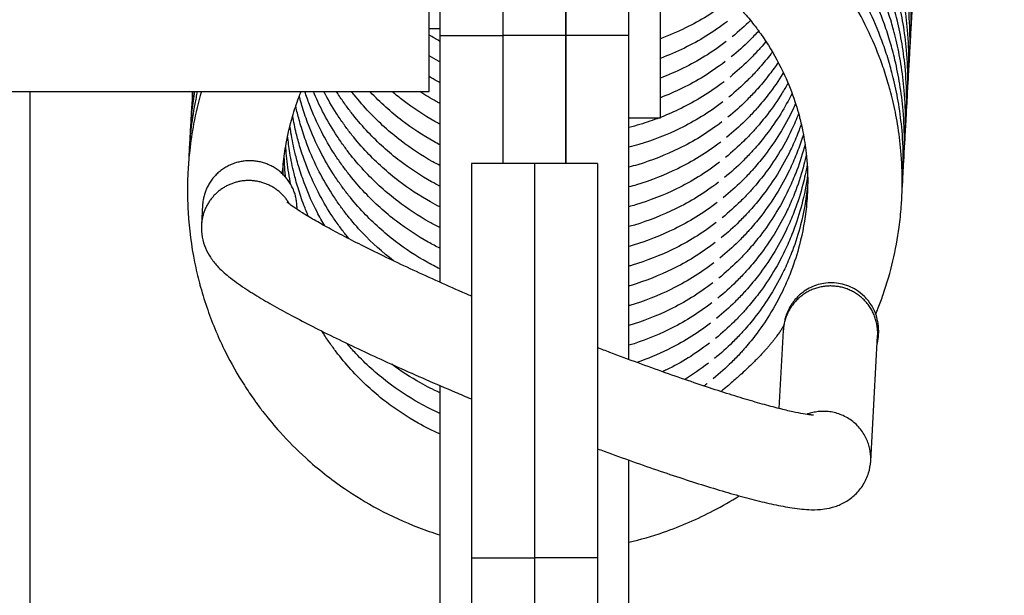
# Model space of a CAD drawing. Header units: inches. Extents: x 0 to 77643, y -44170 to 0.
# Tile 378 of 546: x 76113.05 to 76117.73, y -39495.19 to -39492.45. Entities that reach past the tile are written whole.
import ezdxf

# ---------------------------------------------------------------- set-up
doc = ezdxf.new("R2010")
doc.units = ezdxf.units.IN
doc.header["$MEASUREMENT"] = 0
doc.layers.get('0').update_dxf_attribs({"lineweight": 0})
doc.layers.get('Defpoints').update_dxf_attribs({"lineweight": 0})
doc.layers.add('FAKRO LOFT LADDERS', color=7, linetype='Continuous')
doc.styles.get("Standard").update_dxf_attribs({"font": 'arial.ttf', "width": 0.75})
doc.dimstyles.get("Standard").update_dxf_attribs({"dimtxt": 0.18, "dimasz": 0.18, "dimexe": 0.18, "dimexo": 0.0625, "dimgap": 0.09, "dimtad": 0, "dimtih": 1, "dimtoh": 1, "dimdec": 4, "dimzin": 0, "dimdsep": 46, "dimtxsty": 'Standard', "dimcen": 0.09, "dimadec": 0, "dimazin": 0, "dimtfac": 1, "dimtdec": 4, "dimtofl": 0, "dimtmove": 0, "dimatfit": 3, "dimfxl": 1, "dimtolj": 1, "dimtzin": 0, "dimarcsym": 0})

# ---------------------------------------------------------------- blocks, each defined once
blk = doc.blocks.new('*D1795')
at = {"color": 0, "linetype": 'Continuous', "lineweight": -2}
for p, q in [((76109.9973, -39496.4022), (76109.9973, -39467.3379)), ((76178.3973, -39496.4022), (76178.3973, -39467.3379)), ((76079.9973, -39467.5179), (76049.9973, -39467.5179)), ((76208.3973, -39467.5179), (76238.3973, -39467.5179))]:
    blk.add_line(p, q, dxfattribs=at)
at = {"color": 0}
for points in [[(76079.9973, -39472.5179), (76079.9973, -39462.5179), (76109.9973, -39467.5179)], [(76208.3973, -39462.5179), (76208.3973, -39472.5179), (76178.3973, -39467.5179)]]:
    blk.add_solid(points, dxfattribs=at)
at = {"layer": 'Defpoints', "color": 0}
for p in [(76178.3973, -39467.5179), (76109.9973, -39496.4647), (76178.3973, -39496.4647)]:
    blk.add_point(p, dxfattribs=at)
at = {"linetype": 'Continuous', "lineweight": 20, "ltscale": 12, "insert": (76144.1973, -39447.5179), "char_height": 30, "attachment_point": 5}
blk.add_mtext('\\A1;\\A1;W {}', dxfattribs=at)
blk = doc.blocks.new('A$C6AF374F8')
at = {"layer": 'FAKRO LOFT LADDERS', "color": 7, "linetype": 'Continuous'}
for p, q in [((78.5, 2826.459), (78.5, 2808.626)), ((81.5, 2826.459), (81.5, 2808.626)), ((81.5, 2826.459), (81.5, 2808.626)), ((84.5, 2826.459), (84.5, 2808.626)), ((84.5, 2808.626), (84.5, 2826.459)), ((87.5, 2808.626), (87.5, 2826.459)), ((89, 2804.709), (89, 2823.209)), ((78, 2805.959), (78, 2821.959)), ((78, 2808.959), (78.5, 2808.959)), ((78.5, 2808.626), (78.5, 2796.885)), ((78.5, 2808.626), (81.5, 2808.626)), ((81.5, 2808.626), (81.5, 2802.534)), ((84.5, 2808.626), (81.5, 2808.626)), ((81.5, 2808.626), (81.5, 2802.534)), ((84.5, 2808.626), (84.5, 2802.534)), ((84.5, 2802.534), (84.5, 2808.626)), ((87.5, 2808.626), (84.5, 2808.626)), ((87.5, 2793.208), (87.5, 2808.626)), ((58, 2805.959), (78, 2805.959)), ((59, 2691.501), (59, 2805.959)), ((87.5, 2804.709), (89, 2804.709)), ((80, 2802.534), (80, 2783.766)), ((83, 2802.534), (80, 2802.534)), ((83, 2802.534), (83, 2783.766)), ((83, 2802.534), (83, 2783.766)), ((86, 2802.534), (83, 2802.534)), ((86, 2802.534), (86, 2783.766)), ((67.205, 2800.551), (67.153, 2799.61)), ((94.848, 2794.593), (94.642, 2790.878)), ((99.01, 2788.378), (99.341, 2794.343)), ((78.5, 2791.969), (78.5, 2763.038)), ((87.5, 2763.21), (87.5, 2788.42)), ((80, 2783.766), (83, 2783.766)), ((80, 2783.766), (80, 2736.535)), ((83, 2783.766), (83, 2736.535)), ((86, 2783.766), (83, 2783.766)), ((83, 2783.766), (83, 2736.535)), ((86, 2783.766), (86, 2736.535))]:
    blk.add_line(p, q, dxfattribs=at)
for points, knots in [([(100.931, 2808.917), (100.936, 2808.978), (100.951, 2809.171), (100.977, 2809.594), (101.003, 2810.481), (100.956, 2811.657), (100.789, 2812.981), (100.596, 2813.937), (100.429, 2814.596), (100.267, 2815.169), (99.968, 2816.09), (99.427, 2817.406), (98.697, 2818.772), (98.115, 2819.656), (97.726, 2820.197), (97.269, 2820.804), (96.307, 2821.925), (94.777, 2823.339), (92.919, 2824.629), (91.072, 2825.578), (89.432, 2826.198), (87.792, 2826.648), (86, 2826.956), (83.903, 2827.065), (81.797, 2826.906), (80.414, 2826.626), (79.778, 2826.459)], [0.1267408, 0.1267408, 0.1267408, 0.1267408, 0.1284879, 0.1322675, 0.13882, 0.1538077, 0.1658449, 0.1768845, 0.1816302, 0.1852668, 0.1938664, 0.2092806, 0.2257988, 0.2379236, 0.2393823, 0.2447636, 0.2595266, 0.2813333, 0.3038403, 0.3235462, 0.3400739, 0.3533928, 0.3716088, 0.3913538, 0.4125257, 0.4310466, 0.4310466, 0.4310466, 0.4310466]), ([(100.878, 2807.96), (100.883, 2808.021), (100.898, 2808.214), (100.924, 2808.637), (100.949, 2809.524), (100.903, 2810.7), (100.736, 2812.024), (100.543, 2812.98), (100.376, 2813.639), (100.214, 2814.212), (99.915, 2815.134), (99.373, 2816.449), (98.643, 2817.815), (98.062, 2818.699), (97.673, 2819.24), (97.215, 2819.847), (96.253, 2820.968), (94.723, 2822.382), (92.866, 2823.672), (91.019, 2824.621), (89.379, 2825.241), (88.228, 2825.557), (87.634, 2825.686), (87.5, 2825.714)], [0.1267408, 0.1267408, 0.1267408, 0.1267408, 0.1284879, 0.1322675, 0.13882, 0.1538077, 0.1658449, 0.1768845, 0.1816302, 0.1852668, 0.1938664, 0.2092806, 0.2257988, 0.2379236, 0.2393823, 0.2447636, 0.2595266, 0.2813333, 0.3038403, 0.3235462, 0.3400739, 0.3533928, 0.3572607, 0.3572607, 0.3572607, 0.3572607]), ([(100.824, 2807.003), (100.829, 2807.064), (100.845, 2807.257), (100.871, 2807.68), (100.896, 2808.567), (100.849, 2809.743), (100.682, 2811.067), (100.49, 2812.023), (100.322, 2812.682), (100.161, 2813.255), (99.861, 2814.177), (99.32, 2815.493), (98.59, 2816.858), (98.009, 2817.742), (97.619, 2818.283), (97.162, 2818.89), (96.2, 2820.011), (94.67, 2821.426), (92.813, 2822.715), (90.965, 2823.664), (89.326, 2824.284), (88.193, 2824.595), (87.616, 2824.722), (87.5, 2824.746)], [0.1267408, 0.1267408, 0.1267408, 0.1267408, 0.1284879, 0.1322675, 0.13882, 0.1538077, 0.1658449, 0.1768845, 0.1816302, 0.1852668, 0.1938664, 0.2092806, 0.2257988, 0.2379236, 0.2393823, 0.2447636, 0.2595266, 0.2813333, 0.3038403, 0.3235462, 0.3400739, 0.3533928, 0.3567487, 0.3567487, 0.3567487, 0.3567487]), ([(100.771, 2806.046), (100.776, 2806.107), (100.792, 2806.301), (100.818, 2806.723), (100.843, 2807.61), (100.796, 2808.786), (100.629, 2810.11), (100.437, 2811.066), (100.269, 2811.725), (100.107, 2812.298), (99.808, 2813.22), (99.267, 2814.536), (98.537, 2815.901), (97.956, 2816.785), (97.566, 2817.326), (97.109, 2817.933), (96.147, 2819.054), (94.617, 2820.469), (92.759, 2821.758), (90.912, 2822.707), (89.272, 2823.327), (88.157, 2823.633), (87.598, 2823.757), (87.5, 2823.778)], [0.1267408, 0.1267408, 0.1267408, 0.1267408, 0.1284879, 0.1322675, 0.13882, 0.1538077, 0.1658449, 0.1768845, 0.1816302, 0.1852668, 0.1938664, 0.2092806, 0.2257988, 0.2379236, 0.2393823, 0.2447636, 0.2595266, 0.2813333, 0.3038403, 0.3235462, 0.3400739, 0.3533928, 0.356236, 0.356236, 0.356236, 0.356236]), ([(100.718, 2805.09), (100.723, 2805.151), (100.738, 2805.344), (100.764, 2805.766), (100.79, 2806.653), (100.743, 2807.829), (100.576, 2809.153), (100.383, 2810.109), (100.216, 2810.768), (100.054, 2811.341), (99.755, 2812.263), (99.214, 2813.579), (98.484, 2814.944), (97.903, 2815.828), (97.513, 2816.369), (97.056, 2816.976), (96.094, 2818.097), (94.564, 2819.512), (92.706, 2820.801), (90.859, 2821.75), (89.626, 2822.216), (89.035, 2822.403), (89, 2822.414)], [0.1267408, 0.1267408, 0.1267408, 0.1267408, 0.1284879, 0.1322675, 0.13882, 0.1538077, 0.1658449, 0.1768845, 0.1816302, 0.1852668, 0.1938664, 0.2092806, 0.2257988, 0.2379236, 0.2393823, 0.2447636, 0.2595266, 0.2813333, 0.3038403, 0.3235462, 0.3400739, 0.341097, 0.341097, 0.341097, 0.341097]), ([(100.665, 2804.133), (100.67, 2804.194), (100.685, 2804.387), (100.711, 2804.809), (100.736, 2805.696), (100.69, 2806.872), (100.523, 2808.196), (100.33, 2809.152), (100.163, 2809.811), (100.001, 2810.384), (99.702, 2811.306), (99.161, 2812.622), (98.431, 2813.987), (97.849, 2814.871), (97.46, 2815.412), (97.003, 2816.019), (96.041, 2817.14), (94.51, 2818.555), (92.653, 2819.844), (90.806, 2820.793), (89.59, 2821.252), (89.017, 2821.435), (89, 2821.44)], [0.1267408, 0.1267408, 0.1267408, 0.1267408, 0.1284879, 0.1322675, 0.13882, 0.1538077, 0.1658449, 0.1768845, 0.1816302, 0.1852668, 0.1938664, 0.2092806, 0.2257988, 0.2379236, 0.2393823, 0.2447636, 0.2595266, 0.2813333, 0.3038403, 0.3235462, 0.3400739, 0.3405708, 0.3405708, 0.3405708, 0.3405708]), ([(100.611, 2803.176), (100.617, 2803.237), (100.632, 2803.43), (100.658, 2803.852), (100.683, 2804.739), (100.636, 2805.915), (100.469, 2807.239), (100.277, 2808.195), (100.109, 2808.854), (99.948, 2809.427), (99.648, 2810.349), (99.107, 2811.665), (98.377, 2813.03), (97.796, 2813.914), (97.406, 2814.455), (96.949, 2815.062), (95.987, 2816.183), (94.457, 2817.598), (92.6, 2818.887), (90.753, 2819.836), (89.555, 2820.289), (89, 2820.466)], [0.1267408, 0.1267408, 0.1267408, 0.1267408, 0.1284879, 0.1322675, 0.13882, 0.1538077, 0.1658449, 0.1768845, 0.1816302, 0.1852668, 0.1938664, 0.2092806, 0.2257988, 0.2379236, 0.2393823, 0.2447636, 0.2595266, 0.2813333, 0.3038403, 0.3235462, 0.3400438, 0.3400438, 0.3400438, 0.3400438]), ([(100.558, 2802.219), (100.563, 2802.28), (100.579, 2802.473), (100.605, 2802.895), (100.63, 2803.782), (100.583, 2804.959), (100.416, 2806.282), (100.224, 2807.238), (100.056, 2807.898), (99.895, 2808.47), (99.595, 2809.392), (99.054, 2810.708), (98.324, 2812.073), (97.743, 2812.958), (97.353, 2813.498), (96.896, 2814.105), (95.934, 2815.226), (94.404, 2816.641), (92.546, 2817.93), (90.717, 2818.87), (89.537, 2819.318), (89, 2819.492)], [0.1267408, 0.1267408, 0.1267408, 0.1267408, 0.1284879, 0.1322675, 0.13882, 0.1538077, 0.1658449, 0.1768845, 0.1816302, 0.1852668, 0.1938664, 0.2092806, 0.2257988, 0.2379236, 0.2393823, 0.2447636, 0.2595266, 0.2813333, 0.3038403, 0.3235462, 0.3395165, 0.3395165, 0.3395165, 0.3395165]), ([(100.505, 2801.262), (100.51, 2801.323), (100.525, 2801.516), (100.551, 2801.938), (100.577, 2802.825), (100.53, 2804.002), (100.363, 2805.325), (100.171, 2806.281), (100.003, 2806.941), (99.841, 2807.513), (99.542, 2808.435), (99.001, 2809.751), (98.271, 2811.116), (97.69, 2812.001), (97.3, 2812.542), (96.843, 2813.148), (95.881, 2814.269), (94.351, 2815.684), (92.775, 2816.778), (91.772, 2817.332), (91.459, 2817.493)], [0.1267408, 0.1267408, 0.1267408, 0.1267408, 0.1284879, 0.1322675, 0.13882, 0.1538077, 0.1658449, 0.1768845, 0.1816302, 0.1852668, 0.1938664, 0.2092806, 0.2257988, 0.2379236, 0.2393823, 0.2447636, 0.2595266, 0.2813333, 0.3038403, 0.3138204, 0.3138204, 0.3138204, 0.3138204]), ([(99.252, 2795.368), (99.264, 2795.398), (99.304, 2795.496), (99.429, 2795.808), (99.724, 2796.611), (100.093, 2797.887), (100.352, 2799.291), (100.456, 2800.293), (100.498, 2800.981), (100.524, 2801.868), (100.477, 2803.045), (100.31, 2804.368), (100.117, 2805.324), (99.95, 2805.984), (99.788, 2806.556), (99.489, 2807.478), (98.948, 2808.794), (98.218, 2810.159), (97.636, 2811.044), (97.247, 2811.585), (96.79, 2812.191), (95.828, 2813.312), (94.297, 2814.727), (92.751, 2815.8), (91.781, 2816.341), (91.5, 2816.487)], [0.0782217, 0.0782217, 0.0782217, 0.0782217, 0.0791261, 0.0812717, 0.0877967, 0.103527, 0.1191402, 0.1284879, 0.1322675, 0.13882, 0.1538077, 0.1658449, 0.1768845, 0.1816302, 0.1852668, 0.1938664, 0.2092806, 0.2257988, 0.2379236, 0.2393823, 0.2447636, 0.2595266, 0.2813333, 0.3038403, 0.3128135, 0.3128135, 0.3128135, 0.3128135]), ([(91.5, 2811.132), (91.748, 2810.931), (92.302, 2810.444), (92.989, 2809.721), (93.468, 2809.125), (93.82, 2808.647), (94.31, 2807.921), (94.901, 2806.829), (95.332, 2805.732), (95.54, 2805.047), (95.668, 2804.57), (95.812, 2803.937), (95.971, 2802.909), (96.024, 2801.895), (95.997, 2801.043), (95.918, 2800.044), (95.699, 2798.83), (95.36, 2797.766), (95.079, 2797.044), (94.767, 2796.332), (94.229, 2795.352), (93.598, 2794.437), (93.107, 2793.843), (92.738, 2793.431), (92.242, 2792.922), (91.849, 2792.568), (91.515, 2792.295)], [0.7190282, 0.7190282, 0.7190282, 0.7190282, 0.731401, 0.7476365, 0.7577328, 0.7611031, 0.7707472, 0.7918312, 0.8094402, 0.8167787, 0.8198573, 0.828803, 0.8422113, 0.8605589, 0.8685067, 0.8756063, 0.8997637, 0.9166357, 0.9192982, 0.9301025, 0.9471014, 0.9628394, 0.9736614, 0.976858, 0.9847928, 1, 1, 1, 1]), ([(92.241, 2810.253), (91.536, 2809.718), (90.571, 2809.127), (89.412, 2808.628), (89, 2808.475)], [0, 0, 0, 0, 0.03123469, 0.0479487, 0.0479487, 0.0479487, 0.0479487]), ([(92.188, 2809.296), (91.483, 2808.761), (90.532, 2808.179), (89.394, 2807.686), (89, 2807.538)], [0, 0, 0, 0, 0.03123469, 0.04723047, 0.04723047, 0.04723047, 0.04723047]), ([(93.29, 2809.343), (93.29, 2809.342), (93.013, 2809.069), (92.754, 2808.836), (92.42, 2808.563)], [0.98476885, 0.98476885, 0.98476885, 0.98476885, 0.98479284, 1, 1, 1, 1]), ([(78.5, 2808.353), (78.494, 2808.356), (78.326, 2808.451), (78.159, 2808.549), (78, 2808.647)], [0.18613802, 0.18613802, 0.18613802, 0.18613802, 0.186391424, 0.193519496, 0.193519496, 0.193519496, 0.193519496]), ([(93.677, 2808.841), (93.674, 2808.837), (93.533, 2808.684), (93.094, 2808.233), (92.7, 2807.879), (92.367, 2807.606)], [0.9766727, 0.9766727, 0.9766727, 0.9766727, 0.97685802, 0.98479284, 1, 1, 1, 1]), ([(92.135, 2808.339), (91.43, 2807.804), (90.493, 2807.231), (89.375, 2806.745), (88.999, 2806.601)], [0, 0, 0, 0, 0.03123469, 0.04651023, 0.04651023, 0.04651023, 0.04651023]), ([(94.022, 2808.342), (93.942, 2808.244), (93.806, 2808.086), (93.536, 2807.785), (93.041, 2807.276), (92.647, 2806.922), (92.313, 2806.649)], [0.96873511, 0.96873511, 0.96873511, 0.96873511, 0.97366138, 0.97685802, 0.98479284, 1, 1, 1, 1]), ([(78.5, 2807.367), (78.476, 2807.38), (78.308, 2807.473), (78.142, 2807.571), (78, 2807.658)], [0.185363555, 0.185363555, 0.185363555, 0.185363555, 0.186391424, 0.192724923, 0.192724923, 0.192724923, 0.192724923]), ([(94.332, 2807.844), (94.306, 2807.809), (94.111, 2807.553), (93.852, 2807.24), (93.483, 2806.828), (92.988, 2806.319), (92.594, 2805.965), (92.26, 2805.693)], [0.9611515, 0.9611515, 0.9611515, 0.9611515, 0.96283939, 0.97366138, 0.97685802, 0.98479284, 1, 1, 1, 1]), ([(92.082, 2807.382), (91.377, 2806.847), (90.455, 2806.283), (89.356, 2805.803), (88.999, 2805.665)], [0, 0, 0, 0, 0.03123469, 0.04578975, 0.04578975, 0.04578975, 0.04578975]), ([(94.609, 2807.349), (94.478, 2807.157), (94.18, 2806.744), (93.799, 2806.283), (93.43, 2805.871), (92.935, 2805.362), (92.541, 2805.008), (92.207, 2804.736)], [0.95376175, 0.95376175, 0.95376175, 0.95376175, 0.96283939, 0.97366138, 0.97685802, 0.98479284, 1, 1, 1, 1]), ([(78.5, 2806.381), (78.459, 2806.403), (78.29, 2806.496), (78.124, 2806.593), (78, 2806.668)], [0.184590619, 0.184590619, 0.184590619, 0.184590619, 0.186391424, 0.191931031, 0.191931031, 0.191931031, 0.191931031]), ([(94.855, 2806.855), (94.848, 2806.843), (94.629, 2806.489), (94.237, 2805.92), (93.746, 2805.326), (93.377, 2804.914), (92.881, 2804.406), (92.487, 2804.051), (92.154, 2803.779)], [0.94656493, 0.94656493, 0.94656493, 0.94656493, 0.94710144, 0.96283939, 0.97366138, 0.97685802, 0.98479284, 1, 1, 1, 1]), ([(92.028, 2806.425), (91.323, 2805.89), (90.416, 2805.335), (89.338, 2804.861), (88.999, 2804.729)], [0, 0, 0, 0, 0.03123469, 0.04506589, 0.04506589, 0.04506589, 0.04506589]), ([(95.074, 2806.363), (94.98, 2806.194), (94.678, 2805.68), (94.183, 2804.963), (93.693, 2804.369), (93.324, 2803.957), (92.828, 2803.449), (92.434, 2803.094), (92.101, 2802.822)], [0.93954744, 0.93954744, 0.93954744, 0.93954744, 0.94710144, 0.96283939, 0.97366138, 0.97685802, 0.98479284, 1, 1, 1, 1]), ([(67.147, 2805.959), (67.001, 2805.452), (66.781, 2804.523), (66.594, 2803.276), (66.52, 2802.408), (66.474, 2801.422), (66.494, 2799.946), (66.712, 2798.277), (66.985, 2797.107), (67.191, 2796.349), (67.54, 2795.235), (68.208, 2793.655), (69.006, 2792.248), (69.542, 2791.456), (69.854, 2791.023), (70.247, 2790.502), (70.997, 2789.61), (72.241, 2788.36), (73.806, 2787.123), (75.614, 2786.024), (77.156, 2785.32), (78.156, 2784.969), (78.5, 2784.861)], [0.5977812, 0.5977812, 0.5977812, 0.5977812, 0.612627, 0.6245682, 0.6332207, 0.6371002, 0.6523102, 0.6746809, 0.6842799, 0.6860782, 0.6967621, 0.7170789, 0.7342076, 0.742179, 0.7439726, 0.7492043, 0.7605297, 0.7767145, 0.7987439, 0.8165161, 0.8362016, 0.846368, 0.846368, 0.846368, 0.846368]), ([(66.956, 2805.959), (66.912, 2805.765), (66.786, 2805.154), (66.647, 2804.233), (66.573, 2803.365), (66.551, 2802.883), (66.545, 2802.708), (66.544, 2802.671)], [0.60703689, 0.60703689, 0.60703689, 0.60703689, 0.61262697, 0.62456818, 0.6332207, 0.63710016, 0.63814074, 0.63814074, 0.63814074, 0.63814074]), ([(66.822, 2805.959), (66.773, 2805.665), (66.69, 2805.064), (66.626, 2804.322), (66.604, 2803.84), (66.599, 2803.665), (66.598, 2803.628)], [0.61617404, 0.61617404, 0.61617404, 0.61617404, 0.62456818, 0.6332207, 0.63710016, 0.63814074, 0.63814074, 0.63814074, 0.63814074]), ([(66.744, 2805.959), (66.714, 2805.677), (66.678, 2805.255), (66.657, 2804.796), (66.652, 2804.622), (66.651, 2804.585)], [0.62522577, 0.62522577, 0.62522577, 0.62522577, 0.6332207, 0.63710016, 0.63814074, 0.63814074, 0.63814074, 0.63814074]), ([(66.721, 2805.959), (66.715, 2805.857), (66.709, 2805.718), (66.705, 2805.578), (66.704, 2805.541)], [0.634222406, 0.634222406, 0.634222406, 0.634222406, 0.63710016, 0.638140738, 0.638140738, 0.638140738, 0.638140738]), ([(71.01, 2802.04), (71.02, 2802.195), (71.06, 2802.682), (71.188, 2803.595), (71.437, 2804.656), (71.706, 2805.47), (71.86, 2805.865), (71.897, 2805.959)], [0.36723454, 0.36723454, 0.36723454, 0.36723454, 0.37318004, 0.38580603, 0.40231997, 0.4145986, 0.41845245, 0.41845245, 0.41845245, 0.41845245]), ([(78.5, 2797.52), (78.296, 2797.62), (77.563, 2798.006), (76.298, 2798.835), (75.071, 2799.942), (74.271, 2800.864), (73.916, 2801.33), (73.67, 2801.671), (73.304, 2802.211), (72.766, 2803.143), (72.291, 2804.208), (72.005, 2805.044), (71.873, 2805.5), (71.825, 2805.68), (71.811, 2805.737)], [0.1777198, 0.1777198, 0.1777198, 0.1777198, 0.1863914, 0.2093612, 0.2352621, 0.2491791, 0.2558256, 0.2575901, 0.2651523, 0.2806768, 0.2985091, 0.3094897, 0.3143188, 0.316575, 0.316575, 0.316575, 0.316575]), ([(78.5, 2798.503), (78.314, 2798.595), (77.6, 2798.973), (76.352, 2799.792), (75.124, 2800.899), (74.324, 2801.821), (73.969, 2802.287), (73.723, 2802.628), (73.357, 2803.168), (72.82, 2804.1), (72.373, 2805.102), (72.144, 2805.751), (72.077, 2805.959)], [0.1784752, 0.1784752, 0.1784752, 0.1784752, 0.1863914, 0.2093612, 0.2352621, 0.2491791, 0.2558256, 0.2575901, 0.2651523, 0.2806768, 0.2985091, 0.3068614, 0.3068614, 0.3068614, 0.3068614]), ([(78.5, 2799.487), (78.333, 2799.571), (77.636, 2799.941), (76.405, 2800.749), (75.177, 2801.856), (74.377, 2802.778), (74.022, 2803.244), (73.777, 2803.585), (73.411, 2804.125), (72.933, 2804.952), (72.615, 2805.638), (72.482, 2805.959)], [0.179234, 0.179234, 0.179234, 0.179234, 0.1863914, 0.2093612, 0.2352621, 0.2491791, 0.2558256, 0.2575901, 0.2651523, 0.2806768, 0.2939156, 0.2939156, 0.2939156, 0.2939156]), ([(78.5, 2800.471), (78.351, 2800.547), (77.673, 2800.909), (76.458, 2801.706), (75.231, 2802.813), (74.43, 2803.735), (74.075, 2804.201), (73.83, 2804.541), (73.466, 2805.079), (73.165, 2805.601), (72.979, 2805.959)], [0.1799935, 0.1799935, 0.1799935, 0.1799935, 0.1863914, 0.2093612, 0.2352621, 0.2491791, 0.2558256, 0.2575901, 0.2651523, 0.280522, 0.280522, 0.280522, 0.280522]), ([(78.5, 2801.455), (78.369, 2801.522), (77.709, 2801.877), (76.511, 2802.663), (75.284, 2803.769), (74.484, 2804.692), (74.128, 2805.158), (73.883, 2805.498), (73.726, 2805.731), (73.6, 2805.929), (73.58, 2805.959)], [0.18075522, 0.18075522, 0.18075522, 0.18075522, 0.18639142, 0.20936117, 0.23526205, 0.24917909, 0.25582559, 0.2575901, 0.26515231, 0.26652197, 0.26652197, 0.26652197, 0.26652197]), ([(78.5, 2802.439), (78.387, 2802.498), (77.746, 2802.845), (76.564, 2803.62), (75.337, 2804.726), (74.608, 2805.567), (74.342, 2805.907), (74.302, 2805.959)], [0.18151874, 0.18151874, 0.18151874, 0.18151874, 0.18639142, 0.20936117, 0.23526205, 0.24917909, 0.25170173, 0.25170173, 0.25170173, 0.25170173]), ([(78.5, 2803.424), (78.405, 2803.474), (77.782, 2803.813), (76.618, 2804.577), (75.653, 2805.447), (75.178, 2805.95), (75.169, 2805.959)], [0.18228357, 0.18228357, 0.18228357, 0.18228357, 0.18639142, 0.20936117, 0.23526205, 0.23573884, 0.23573884, 0.23573884, 0.23573884]), ([(78.5, 2804.409), (78.423, 2804.45), (77.818, 2804.781), (77.048, 2805.287), (76.401, 2805.81), (76.226, 2805.959)], [0.18305118, 0.18305118, 0.18305118, 0.18305118, 0.18639142, 0.20936117, 0.21810961, 0.21810961, 0.21810961, 0.21810961]), ([(78.5, 2805.395), (78.441, 2805.427), (78.119, 2805.604), (77.805, 2805.795), (77.554, 2805.959)], [0.18381939, 0.18381939, 0.18381939, 0.18381939, 0.18639142, 0.19784092, 0.19784092, 0.19784092, 0.19784092]), ([(95.267, 2805.872), (95.102, 2805.542), (94.724, 2804.867), (94.13, 2804.006), (93.639, 2803.412), (93.27, 2803), (92.775, 2802.492), (92.381, 2802.137), (92.047, 2801.865)], [0.93267764, 0.93267764, 0.93267764, 0.93267764, 0.94710144, 0.96283939, 0.97366138, 0.97685802, 0.98479284, 1, 1, 1, 1]), ([(76.295, 2797.902), (75.77, 2798.306), (75.006, 2798.998), (74.217, 2799.907), (73.862, 2800.373), (73.617, 2800.714), (73.251, 2801.254), (72.713, 2802.186), (72.238, 2803.251), (71.951, 2804.087), (71.806, 2804.592), (71.717, 2804.933), (71.667, 2805.153), (71.642, 2805.267)], [0.2100171, 0.2100171, 0.2100171, 0.2100171, 0.2352621, 0.2491791, 0.2558256, 0.2575901, 0.2651523, 0.2806768, 0.2985091, 0.3094897, 0.3143188, 0.3184993, 0.3229191, 0.3229191, 0.3229191, 0.3229191]), ([(91.975, 2805.468), (91.27, 2804.933), (90.1, 2804.218), (88.488, 2803.573), (87.659, 2803.346), (87.501, 2803.306)], [0, 0, 0, 0, 0.03123469, 0.05810993, 0.06442449, 0.06442449, 0.06442449, 0.06442449]), ([(95.436, 2805.383), (95.392, 2805.286), (95.165, 2804.795), (94.708, 2803.964), (94.077, 2803.049), (93.586, 2802.455), (93.217, 2802.043), (92.722, 2801.535), (92.328, 2801.18), (91.994, 2800.908)], [0.92592331, 0.92592331, 0.92592331, 0.92592331, 0.93010247, 0.94710144, 0.96283939, 0.97366138, 0.97685802, 0.98479284, 1, 1, 1, 1]), ([(74.177, 2798.949), (74.135, 2799), (73.983, 2799.188), (73.809, 2799.417), (73.564, 2799.757), (73.198, 2800.297), (72.66, 2801.229), (72.185, 2802.294), (71.898, 2803.13), (71.752, 2803.635), (71.623, 2804.136), (71.543, 2804.518), (71.494, 2804.795)], [0.24664412, 0.24664412, 0.24664412, 0.24664412, 0.24917909, 0.25582559, 0.2575901, 0.26515231, 0.28067682, 0.29850907, 0.30948972, 0.31431875, 0.31849933, 0.32919441, 0.32919441, 0.32919441, 0.32919441]), ([(95.581, 2804.895), (95.58, 2804.894), (95.478, 2804.638), (95.193, 2803.987), (94.655, 2803.008), (94.024, 2802.092), (93.533, 2801.498), (93.164, 2801.086), (92.668, 2800.578), (92.274, 2800.223), (91.941, 2799.951)], [0.91927823, 0.91927823, 0.91927823, 0.91927823, 0.91929823, 0.93010247, 0.94710144, 0.96283939, 0.97366138, 0.97685802, 0.98479284, 1, 1, 1, 1]), ([(73.021, 2799.565), (72.893, 2799.782), (72.543, 2800.414), (72.131, 2801.337), (71.845, 2802.173), (71.699, 2802.678), (71.556, 2803.232), (71.446, 2803.776), (71.38, 2804.215), (71.366, 2804.322)], [0.27105171, 0.27105171, 0.27105171, 0.27105171, 0.28067682, 0.29850907, 0.30948972, 0.31431875, 0.31849933, 0.33129307, 0.33541183, 0.33541183, 0.33541183, 0.33541183]), ([(88.954, 2804.711), (88.649, 2804.593), (88.163, 2804.425), (87.677, 2804.293), (87.501, 2804.249)], [0.04567722, 0.04567722, 0.04567722, 0.04567722, 0.05810993, 0.06513313, 0.06513313, 0.06513313, 0.06513313]), ([(91.922, 2804.511), (91.217, 2803.976), (90.047, 2803.261), (88.453, 2802.623), (87.641, 2802.398), (87.501, 2802.362)], [0, 0, 0, 0, 0.03123469, 0.05810993, 0.06371481, 0.06371481, 0.06371481, 0.06371481]), ([(95.703, 2804.408), (95.67, 2804.314), (95.613, 2804.156), (95.452, 2803.742), (95.14, 2803.03), (94.602, 2802.051), (93.97, 2801.135), (93.48, 2800.541), (93.111, 2800.129), (92.615, 2799.621), (92.221, 2799.266), (91.888, 2798.994)], [0.9127248, 0.9127248, 0.9127248, 0.9127248, 0.91663572, 0.91929823, 0.93010247, 0.94710144, 0.96283939, 0.97366138, 0.97685802, 0.98479284, 1, 1, 1, 1]), ([(72.252, 2800.007), (72.174, 2800.187), (71.99, 2800.637), (71.792, 2801.216), (71.646, 2801.721), (71.503, 2802.275), (71.36, 2802.978), (71.282, 2803.579), (71.256, 2803.848)], [0.29100464, 0.29100464, 0.29100464, 0.29100464, 0.29850907, 0.30948972, 0.31431875, 0.31849933, 0.33129307, 0.3415843, 0.3415843, 0.3415843, 0.3415843]), ([(95.805, 2803.923), (95.727, 2803.669), (95.619, 2803.354), (95.399, 2802.785), (95.087, 2802.073), (94.549, 2801.094), (93.917, 2800.178), (93.426, 2799.584), (93.057, 2799.172), (92.562, 2798.664), (92.168, 2798.309), (91.834, 2798.037)], [0.90625055, 0.90625055, 0.90625055, 0.90625055, 0.91663572, 0.91929823, 0.93010247, 0.94710144, 0.96283939, 0.97366138, 0.97685802, 0.98479284, 1, 1, 1, 1]), ([(71.411, 2801.524), (71.372, 2801.711), (71.272, 2802.254), (71.199, 2802.873), (71.17, 2803.304), (71.166, 2803.374)], [0.32402045, 0.32402045, 0.32402045, 0.32402045, 0.33129307, 0.3450509, 0.34772659, 0.34772659, 0.34772659, 0.34772659]), ([(91.869, 2803.554), (91.164, 2803.019), (89.993, 2802.304), (88.417, 2801.674), (87.623, 2801.451), (87.501, 2801.419)], [0, 0, 0, 0, 0.03123469, 0.05810993, 0.06300581, 0.06300581, 0.06300581, 0.06300581]), ([(95.885, 2803.439), (95.777, 2803.024), (95.626, 2802.55), (95.345, 2801.829), (95.034, 2801.116), (94.495, 2800.137), (93.864, 2799.221), (93.373, 2798.627), (93.004, 2798.215), (92.509, 2797.707), (92.115, 2797.352), (91.781, 2797.08)], [0.8998322, 0.8998322, 0.8998322, 0.8998322, 0.9166357, 0.9192982, 0.9301025, 0.9471014, 0.9628394, 0.9736614, 0.976858, 0.9847928, 1, 1, 1, 1]), ([(71.155, 2801.888), (71.144, 2801.994), (71.114, 2802.33), (71.098, 2802.668), (71.094, 2802.898)], [0.34098826, 0.34098826, 0.34098826, 0.34098826, 0.3450509, 0.35383879, 0.35383879, 0.35383879, 0.35383879]), ([(95.946, 2802.956), (95.911, 2802.799), (95.774, 2802.223), (95.573, 2801.594), (95.292, 2800.872), (94.98, 2800.159), (94.442, 2799.18), (93.811, 2798.264), (93.32, 2797.67), (92.951, 2797.258), (92.455, 2796.75), (92.062, 2796.395), (91.728, 2796.123)], [0.8934724, 0.8934724, 0.8934724, 0.8934724, 0.8997637, 0.9166357, 0.9192982, 0.9301025, 0.9471014, 0.9628394, 0.9736614, 0.976858, 0.9847928, 1, 1, 1, 1]), ([(71.039, 2802.012), (71.037, 2802.142), (71.037, 2802.279), (71.04, 2802.415), (71.04, 2802.422)], [0.354729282, 0.354729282, 0.354729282, 0.354729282, 0.35968528, 0.359935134, 0.359935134, 0.359935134, 0.359935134]), ([(91.815, 2802.597), (91.11, 2802.062), (89.94, 2801.347), (88.382, 2800.724), (87.606, 2800.504), (87.501, 2800.476)], [0, 0, 0, 0, 0.03123469, 0.05810993, 0.06229618, 0.06229618, 0.06229618, 0.06229618]), ([(95.986, 2802.474), (95.93, 2802.157), (95.769, 2801.42), (95.52, 2800.637), (95.239, 2799.915), (94.927, 2799.202), (94.389, 2798.223), (93.757, 2797.307), (93.267, 2796.714), (92.898, 2796.301), (92.402, 2795.793), (92.008, 2795.439), (91.675, 2795.166)], [0.88715, 0.88715, 0.88715, 0.88715, 0.8997637, 0.9166357, 0.9192982, 0.9301025, 0.9471014, 0.9628394, 0.9736614, 0.976858, 0.9847928, 1, 1, 1, 1]), ([(96.007, 2801.993), (95.942, 2801.515), (95.765, 2800.616), (95.467, 2799.68), (95.186, 2798.958), (94.874, 2798.245), (94.336, 2797.266), (93.704, 2796.351), (93.214, 2795.757), (92.844, 2795.345), (92.349, 2794.836), (91.955, 2794.482), (91.621, 2794.209)], [0.8808614, 0.8808614, 0.8808614, 0.8808614, 0.8997637, 0.9166357, 0.9192982, 0.9301025, 0.9471014, 0.9628394, 0.9736614, 0.976858, 0.9847928, 1, 1, 1, 1]), ([(91.762, 2801.64), (91.057, 2801.105), (89.887, 2800.39), (88.346, 2799.774), (87.588, 2799.557), (87.501, 2799.534)], [0, 0, 0, 0, 0.03123469, 0.05810993, 0.06158632, 0.06158632, 0.06158632, 0.06158632]), ([(96.009, 2801.511), (96.007, 2801.486), (95.944, 2800.847), (95.753, 2799.787), (95.413, 2798.723), (95.132, 2798.001), (94.821, 2797.288), (94.282, 2796.309), (93.651, 2795.394), (93.16, 2794.8), (92.791, 2794.388), (92.296, 2793.879), (91.902, 2793.525), (91.568, 2793.252)], [0.8746286, 0.8746286, 0.8746286, 0.8746286, 0.8756063, 0.8997637, 0.9166357, 0.9192982, 0.9301025, 0.9471014, 0.9628394, 0.9736614, 0.976858, 0.9847928, 1, 1, 1, 1]), ([(80, 2796.223), (79.917, 2796.259), (79.395, 2796.486), (78.454, 2796.903), (77.224, 2797.463), (76.071, 2798.006), (75.01, 2798.524), (74.052, 2799.01), (73.214, 2799.455), (72.507, 2799.852), (71.945, 2800.191), (71.538, 2800.457), (71.291, 2800.641), (71.216, 2800.707), (71.21, 2800.712), (71.21, 2800.713)], [0.5970045, 0.5970045, 0.5970045, 0.5970045, 0.6029476, 0.6345847, 0.6661548, 0.6976248, 0.7289458, 0.7600417, 0.7907894, 0.8209813, 0.850261, 0.8780292, 0.9033886, 0.9253706, 0.9293364, 0.9293364, 0.9293364, 0.9293364]), ([(91.709, 2800.683), (91.004, 2800.148), (89.834, 2799.433), (88.311, 2798.824), (87.57, 2798.611), (87.501, 2798.591)], [0, 0, 0, 0, 0.03123469, 0.05810993, 0.06087733, 0.06087733, 0.06087733, 0.06087733]), ([(67.153, 2799.61), (67.142, 2799.393), (67.171, 2799.03), (67.339, 2798.479), (67.6, 2798.021), (67.974, 2797.561), (68.477, 2797.116), (69.146, 2796.634), (69.96, 2796.128), (70.831, 2795.629), (71.791, 2795.113), (72.843, 2794.575), (73.982, 2794.017), (75.2, 2793.441), (76.488, 2792.853), (77.831, 2792.257), (79.011, 2791.748), (79.74, 2791.441), (80, 2791.332)], [0, 0, 0, 0, 0.0141355, 0.0286175, 0.0444188, 0.0644155, 0.0979757, 0.1397313, 0.1748034, 0.2078163, 0.2399442, 0.2716086, 0.3030031, 0.3342294, 0.3653468, 0.3963928, 0.4273931, 0.4444192, 0.4444192, 0.4444192, 0.4444192]), ([(91.656, 2799.726), (90.951, 2799.191), (89.781, 2798.476), (88.275, 2797.874), (87.552, 2797.664), (87.501, 2797.649)], [0, 0, 0, 0, 0.03123469, 0.05810993, 0.06016709, 0.06016709, 0.06016709, 0.06016709]), ([(91.602, 2798.769), (90.897, 2798.235), (89.727, 2797.519), (88.24, 2796.924), (87.534, 2796.717), (87.501, 2796.708)], [0, 0, 0, 0, 0.03123469, 0.05810993, 0.05945743, 0.05945743, 0.05945743, 0.05945743]), ([(91.549, 2797.812), (90.844, 2797.278), (89.674, 2796.562), (88.204, 2795.974), (87.517, 2795.771), (87.501, 2795.766)], [0, 0, 0, 0, 0.03123469, 0.05810993, 0.05874858, 0.05874858, 0.05874858, 0.05874858]), ([(91.496, 2796.855), (90.791, 2796.321), (89.622, 2795.606), (88.171, 2795.025), (87.501, 2794.825)], [0, 0, 0, 0, 0.03123469, 0.05803832, 0.05803832, 0.05803832, 0.05803832]), ([(99.318, 2793.929), (99.32, 2793.937), (99.327, 2793.97), (99.339, 2794.027), (99.352, 2794.1), (99.364, 2794.174), (99.374, 2794.252), (99.385, 2794.358), (99.393, 2794.491), (99.392, 2794.654), (99.379, 2794.837), (99.343, 2795.072), (99.271, 2795.332), (99.135, 2795.656), (98.955, 2795.946), (98.673, 2796.261), (98.254, 2796.594), (97.59, 2796.858), (96.794, 2796.876), (96.185, 2796.674), (95.723, 2796.383), (95.446, 2796.119), (95.225, 2795.823), (95.108, 2795.613), (95.027, 2795.431), (94.979, 2795.3), (94.942, 2795.178), (94.912, 2795.058), (94.887, 2794.94), (94.87, 2794.828), (94.859, 2794.739), (94.852, 2794.659), (94.85, 2794.617), (94.848, 2794.593)], [0.5108432, 0.5108432, 0.5108432, 0.5108432, 0.5135284, 0.5216254, 0.5299206, 0.5375375, 0.5455917, 0.5551587, 0.5703389, 0.5837712, 0.5962744, 0.6108779, 0.6291362, 0.641545, 0.6664086, 0.680334, 0.7048811, 0.7451992, 0.7843188, 0.8206359, 0.8388244, 0.8649012, 0.87928, 0.8971471, 0.907414, 0.918433, 0.9290737, 0.9399702, 0.95434, 0.9685594, 0.9809352, 0.9903251, 1, 1, 1, 1]), ([(91.443, 2795.898), (90.738, 2795.364), (89.583, 2794.658), (88.153, 2794.083), (87.501, 2793.884)], [0, 0, 0, 0, 0.03123469, 0.05732918, 0.05732918, 0.05732918, 0.05732918]), ([(91.39, 2794.942), (90.685, 2794.407), (89.646, 2793.772), (88.385, 2793.243), (87.879, 2793.068)], [0, 0, 0, 0, 0.03123469, 0.05156457, 0.05156457, 0.05156457, 0.05156457]), ([(78.5, 2789.665), (78.149, 2789.821), (77.269, 2790.264), (75.872, 2791.18), (74.645, 2792.286), (73.845, 2793.208), (73.49, 2793.675), (73.244, 2794.015), (73.069, 2794.273), (72.928, 2794.498), (72.892, 2794.554)], [0.17172825, 0.17172825, 0.17172825, 0.17172825, 0.18639142, 0.20936117, 0.23526205, 0.24917909, 0.25582559, 0.2575901, 0.26515231, 0.26769669, 0.26769669, 0.26769669, 0.26769669]), ([(94.871, 2794.827), (94.868, 2794.822), (94.856, 2794.801), (94.835, 2794.764), (94.804, 2794.712), (94.77, 2794.656), (94.729, 2794.592), (94.678, 2794.515), (94.618, 2794.429), (94.543, 2794.324), (94.463, 2794.218), (94.373, 2794.104), (94.288, 2793.999), (94.194, 2793.887), (94.091, 2793.767), (93.983, 2793.645), (93.867, 2793.518), (93.727, 2793.369), (93.573, 2793.21), (93.288, 2792.925), (93.018, 2792.668), (92.722, 2792.4), (92.46, 2792.166), (92.16, 2791.909), (91.937, 2791.724), (91.886, 2791.682)], [0.6509603, 0.6509603, 0.6509603, 0.6509603, 0.654589, 0.6642388, 0.6726215, 0.6821406, 0.6900694, 0.7003041, 0.7119152, 0.7214443, 0.7346331, 0.7448707, 0.7547246, 0.7642107, 0.7753302, 0.7865184, 0.7956068, 0.8076918, 0.8240401, 0.8352106, 0.878213, 0.888409, 0.9011241, 0.9390475, 0.9501308, 0.9501308, 0.9501308, 0.9501308]), ([(78.5, 2790.645), (78.168, 2790.795), (77.306, 2791.231), (75.926, 2792.137), (74.807, 2793.145), (74.206, 2793.815), (74.063, 2793.982)], [0.17247176, 0.17247176, 0.17247176, 0.17247176, 0.18639142, 0.20936117, 0.23526205, 0.24362213, 0.24362213, 0.24362213, 0.24362213]), ([(91.336, 2793.985), (90.631, 2793.45), (89.946, 2793.031), (89.164, 2792.658), (89.1, 2792.628)], [0, 0, 0, 0, 0.03123469, 0.03401164, 0.03401164, 0.03401164, 0.03401164]), ([(96.283, 2790.562), (96.283, 2790.562), (96.249, 2790.563), (96.071, 2790.578), (95.702, 2790.637), (95.164, 2790.748), (94.472, 2790.918), (93.639, 2791.146), (92.684, 2791.429), (91.622, 2791.765), (90.467, 2792.148), (89.235, 2792.576), (87.941, 2793.042), (86.852, 2793.448), (86.199, 2793.697), (86, 2793.773)], [0.1062761, 0.1062761, 0.1062761, 0.1062761, 0.119195, 0.1421542, 0.1682209, 0.1964325, 0.2259787, 0.2563325, 0.287182, 0.3183439, 0.3497089, 0.3812088, 0.4127993, 0.44445, 0.4582958, 0.4582958, 0.4582958, 0.4582958]), ([(78.5, 2791.627), (78.186, 2791.77), (77.394, 2792.173), (76.645, 2792.657), (76.208, 2792.982)], [0.17321579, 0.17321579, 0.17321579, 0.17321579, 0.18639142, 0.20716015, 0.20716015, 0.20716015, 0.20716015]), ([(86, 2788.964), (86.108, 2788.924), (86.677, 2788.715), (87.69, 2788.349), (88.996, 2787.895), (90.238, 2787.482), (91.406, 2787.113), (92.494, 2786.792), (93.499, 2786.52), (94.434, 2786.298), (95.33, 2786.129), (96.064, 2786.051), (96.718, 2786.069), (97.281, 2786.185), (97.805, 2786.406), (98.286, 2786.763), (98.676, 2787.231), (98.931, 2787.809), (98.998, 2788.171), (99.01, 2788.378)], [0.5750394, 0.5750394, 0.5750394, 0.5750394, 0.5822921, 0.6133622, 0.644516, 0.6757973, 0.7072773, 0.7390817, 0.7714578, 0.8049781, 0.8414133, 0.8834137, 0.9097286, 0.9279379, 0.9433296, 0.9579514, 0.9723155, 0.9865129, 1, 1, 1, 1]), ([(87.5, 2784.518), (88.056, 2784.646), (89.421, 2785.031), (91.249, 2785.837), (92.35, 2786.469), (92.748, 2786.724)], [0.93212943, 0.93212943, 0.93212943, 0.93212943, 0.94840619, 0.9727885, 0.98654092, 0.98654092, 0.98654092, 0.98654092])]:
    blk.add_open_spline(points, degree=3, knots=knots, dxfattribs=at)
for points, weights in [([(71.701, 2800.353), (71.772, 2802.565), (69.55, 2802.663), (67.328, 2802.761), (67.205, 2800.551)], [1, 0.71118184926, 1, 0.71118184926, 1]), ([(71.351, 2800.598), (70.516, 2802.049), (68.881, 2801.664), (67.246, 2801.28), (67.153, 2799.61)], [1, 0.801235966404, 1, 0.801235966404, 1]), ([(99.341, 2794.343), (99.466, 2796.579), (97.219, 2796.704), (94.973, 2796.829), (94.848, 2794.593)], [1, 0.707106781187, 1, 0.707106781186, 1])]:
    blk.add_rational_spline(points, weights, degree=2, knots=[0, 0, 0, 0.5, 0.5, 1, 1, 1], dxfattribs=at)
for points in [[(71.718, 2800.34), (71.713, 2800.359), (71.707, 2800.377), (71.702, 2800.395)], [(91.283, 2793.028), (90.892, 2792.731), (90.524, 2792.481), (90.153, 2792.257)], [(91.23, 2792.071), (91.175, 2792.029), (91.122, 2791.989), (91.068, 2791.95)]]:
    blk.add_open_spline(points, degree=3, dxfattribs=at)
blk.add_rational_spline([(99.01, 2788.378), (99.201, 2791.819), (95.964, 2790.597)], [1, 0.544816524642, 1], degree=2, dxfattribs=at)

msp = doc.modelspace()

# ---------------------------------------------------------------- block references
at = {"xscale": 0.1, "yscale": 0.1, "zscale": 0.1}
msp.add_blockref('A$C6AF374F8', (76107.1973, -39773.38402), dxfattribs=at)

# ---------------------------------------------------------------- dimensions: what is measured, and where the dimension line sits
at = {"color": 6, "linetype": 'Continuous', "lineweight": 20}
dim = msp.add_linear_dim(base=(76178.3973, -39467.5179), p1=(76109.9973, -39496.4647), p2=(76178.3973, -39496.4647), angle=0, text='\\A1;W {}', dimstyle='Standard', override={"dimtxt": 30, "dimasz": 30, "dimgap": 5, "dimtad": 1, "dimtih": 0, "dimtoh": 0, "dimclrt": 256}, dxfattribs=at)
dim.commit()
dim.dimension.update_dxf_attribs({"geometry": '*D1795', "text_midpoint": (76144.1973, -39467.5179), "dimtype": 161})

doc.saveas('drawing.dxf')
